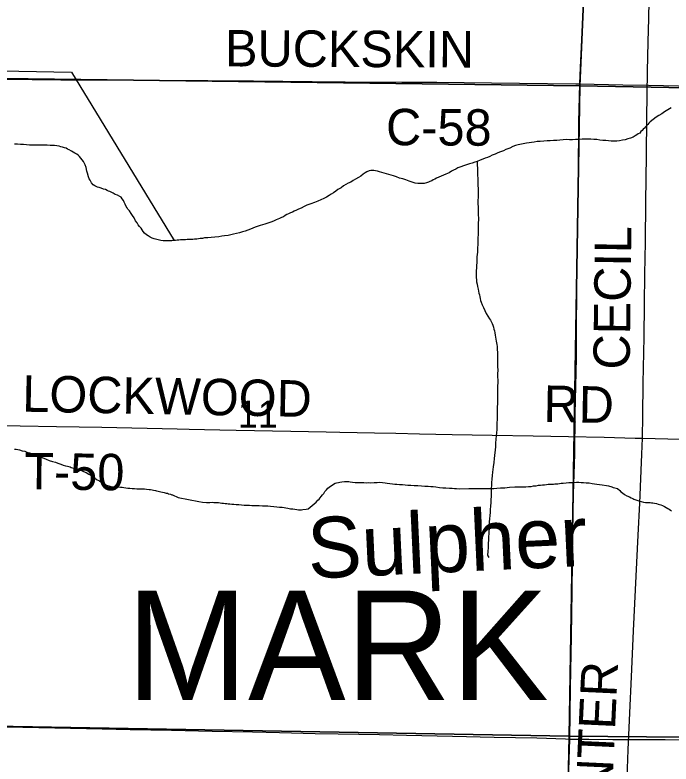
# Model space of a CAD drawing. Extents: x 2.4 to 73.1, y 4.5 to 25.6.
# Drawn here: x 42.175 to 42.686, y 23.64 to 24.224 of the extents above; entities that cross this region are included whole.
import ezdxf

# ---------------------------------------------------------------- set-up
doc = ezdxf.new("R2010")
doc.units = 0
for name, color, linetype in [('GM_X_County_Road', 7, 'Continuous'), ('GM_X_County_Road_Text', 7, 'Continuous'), ('GM_X_Minor_River', 7, 'Continuous'), ('GM_X_Minor_River_Text', 7, 'Continuous'), ('GM_X_Section', 7, 'Continuous'), ('GM_X_Section_Text', 7, 'Continuous'), ('GM_X_Township_Road', 7, 'Continuous'), ('GM_X_Township_Road_Text', 7, 'Continuous'), ('GM_X_Township_Text', 7, 'Continuous')]:
    doc.layers.add(name, color=color, linetype=linetype)

msp = doc.modelspace()

# ---------------------------------------------------------------- linework, layer by layer
at = {"layer": 'GM_X_County_Road'}
for points in [[(42.61533, 24.16978), (42.61579, 24.18256), (42.61709, 24.20926), (42.61841, 24.23565)], [(42.12519, 24.17402), (42.14135, 24.17373), (42.18797, 24.17315), (42.21035, 24.17299), (42.23926, 24.17296), (42.29491, 24.17256), (42.32506, 24.17244), (42.36081, 24.17213), (42.4065, 24.17161), (42.43231, 24.17142), (42.47644, 24.17127), (42.5038, 24.1711), (42.54639, 24.17065), (42.56815, 24.17046), (42.61229, 24.16984), (42.61533, 24.16978)], [(42.60749, 23.659), (42.60816, 23.69897), (42.60873, 23.73906), (42.60927, 23.77419), (42.6096, 23.7975), (42.60997, 23.82205), (42.61049, 23.85002), (42.6113, 23.88109), (42.61181, 23.91218), (42.61262, 23.956), (42.61282, 23.98211), (42.61296, 24.0048), (42.61333, 24.03371), (42.61376, 24.06789), (42.61397, 24.08375), (42.61426, 24.10892), (42.6145, 24.13037), (42.6146, 24.14), (42.61533, 24.16978)], [(42.61533, 24.16978), (42.64897, 24.16912), (42.66886, 24.16875), (42.69217, 24.16823), (42.70957, 24.16775), (42.74904, 24.16672), (42.76737, 24.16627), (42.81741, 24.16528), (42.85595, 24.16441), (42.89573, 24.16355), (42.93022, 24.1628), (42.94794, 24.16252), (42.98959, 24.16163), (43.0561, 24.16015), (43.07599, 24.15975), (43.08904, 24.15951), (43.10395, 24.15922), (43.11015, 24.15929), (43.11541, 24.15957), (43.12002, 24.16005), (43.12336, 24.16061), (43.12791, 24.16157), (43.12955, 24.16191)], [(42.59497, 23.15933), (42.59501, 23.16233), (42.59518, 23.17507), (42.59565, 23.19184), (42.5965, 23.22262), (42.59678, 23.23597), (42.59735, 23.2571), (42.5979, 23.28382), (42.59922, 23.33821), (42.59947, 23.35281), (42.60018, 23.37394), (42.60094, 23.4075), (42.60139, 23.4277), (42.60224, 23.45908), (42.60317, 23.49607), (42.60376, 23.51843), (42.6045, 23.54733), (42.60555, 23.58337), (42.6063, 23.61662), (42.60713, 23.64302), (42.60749, 23.659)]]:
    msp.add_lwpolyline(points, dxfattribs=at)
at = {"layer": 'GM_X_Minor_River'}
for points in [[(41.95853, 24.18385), (42.21888, 24.17903), (42.29895, 24.04763)], [(42.68648, 24.15109), (42.68398, 24.14961), (42.68149, 24.14813), (42.67918, 24.14646), (42.67688, 24.14517), (42.67476, 24.14387), (42.67014, 24.14015), (42.66917, 24.13921), (42.6684, 24.13827), (42.66762, 24.13734), (42.66666, 24.1364), (42.66569, 24.13528), (42.66473, 24.13453), (42.66395, 24.13359), (42.66298, 24.13266), (42.66221, 24.13153), (42.66086, 24.13079), (42.65971, 24.13005), (42.65856, 24.12931), (42.65702, 24.12838), (42.65491, 24.12747), (42.65281, 24.12693), (42.65071, 24.12621), (42.64861, 24.12586), (42.64632, 24.12551), (42.64423, 24.12517), (42.64233, 24.1252), (42.63966, 24.12524), (42.63777, 24.12546), (42.63549, 24.12569), (42.6334, 24.12572), (42.63093, 24.12595), (42.62865, 24.12637), (42.62618, 24.1264), (42.6239, 24.12663), (42.62162, 24.12667), (42.61953, 24.1267), (42.61725, 24.12674), (42.61496, 24.12658), (42.61192, 24.12644), (42.60963, 24.12629), (42.60716, 24.12633), (42.60488, 24.12636), (42.6024, 24.12621), (42.59974, 24.12607), (42.59726, 24.12572), (42.59479, 24.12557), (42.59231, 24.12542), (42.58984, 24.12546), (42.58736, 24.12512), (42.58432, 24.12498), (42.58203, 24.12483), (42.57975, 24.12448), (42.57765, 24.12414), (42.57574, 24.12398), (42.57365, 24.12363), (42.56735, 24.1224), (42.56525, 24.12167), (42.56295, 24.12095), (42.56065, 24.11966), (42.55759, 24.11876), (42.55567, 24.11765), (42.55338, 24.11692), (42.55127, 24.11601), (42.54917, 24.11509), (42.54706, 24.11417), (42.54514, 24.11325), (42.54342, 24.11252), (42.54151, 24.11179), (42.53959, 24.11106), (42.53768, 24.11033), (42.53519, 24.10942), (42.53347, 24.10888), (42.53137, 24.10815), (42.52926, 24.10743), (42.52697, 24.1067), (42.52449, 24.10598), (42.52238, 24.10507), (42.52028, 24.10434), (42.51855, 24.10342), (42.51683, 24.10269), (42.5151, 24.10176), (42.51337, 24.10046), (42.51088, 24.09955), (42.50897, 24.09863), (42.50705, 24.0979), (42.50533, 24.09698), (42.5036, 24.09625), (42.50226, 24.09551), (42.50092, 24.09496), (42.49977, 24.09422), (42.49842, 24.09367), (42.49728, 24.09331), (42.49575, 24.09257), (42.49384, 24.09222)], [(42.29895, 24.04763), (42.29762, 24.04765), (42.29666, 24.04748), (42.29571, 24.0475), (42.29457, 24.04751), (42.29324, 24.04735), (42.29172, 24.04737), (42.2902, 24.04758), (42.28849, 24.0478), (42.28337, 24.04902), (42.28167, 24.04962), (42.28016, 24.0504), (42.27866, 24.05138), (42.27715, 24.05216), (42.27584, 24.05351), (42.27472, 24.05486), (42.27379, 24.05601), (42.27305, 24.05735), (42.27174, 24.0587), (42.27081, 24.06005), (42.26988, 24.06139), (42.26877, 24.06312), (42.26766, 24.06542), (42.26636, 24.06734), (42.26524, 24.06887), (42.26394, 24.07079), (42.26282, 24.07214), (42.26208, 24.0731), (42.26153, 24.07425), (42.26061, 24.07617), (42.25987, 24.07751), (42.25932, 24.07885), (42.25839, 24.08019), (42.25746, 24.08153), (42.25652, 24.08212), (42.25463, 24.0831), (42.25293, 24.0837), (42.25123, 24.08467), (42.24972, 24.08546), (42.24878, 24.08585), (42.24764, 24.08625), (42.2467, 24.08683), (42.24519, 24.08743), (42.24367, 24.08783), (42.24179, 24.08862), (42.24027, 24.08903), (42.23914, 24.08942), (42.238, 24.08982), (42.23706, 24.09022), (42.23574, 24.09119), (42.23443, 24.09273), (42.23388, 24.09369), (42.23333, 24.09483), (42.23258, 24.0958), (42.23203, 24.09732), (42.23132, 24.10018), (42.23078, 24.1019), (42.23025, 24.10457), (42.22952, 24.10667), (42.22878, 24.1082), (42.22804, 24.10935), (42.22711, 24.1107), (42.22618, 24.11204), (42.22506, 24.1132), (42.22412, 24.11398), (42.22281, 24.11495), (42.22149, 24.11592), (42.22017, 24.1167), (42.21866, 24.11748), (42.21697, 24.11846), (42.21564, 24.11905), (42.21451, 24.11964), (42.21319, 24.12004), (42.21186, 24.12044), (42.21054, 24.12084), (42.20902, 24.12124), (42.20732, 24.12146), (42.20561, 24.12168), (42.2039, 24.1219), (42.20219, 24.12192), (42.19991, 24.12215), (42.19667, 24.12201), (42.19401, 24.12205), (42.19116, 24.1221), (42.1885, 24.12214), (42.18603, 24.12218), (42.18356, 24.12241), (42.18128, 24.12263), (42.179, 24.12267), (42.17653, 24.1229), (42.17425, 24.12294)], [(42.53519, 24.10942), (42.53595, 24.08529), (42.53611, 24.08357), (42.53608, 24.08167), (42.53584, 24.07864), (42.53581, 24.07636), (42.53596, 24.07389), (42.53611, 24.07142), (42.53607, 24.06914), (42.53604, 24.06724), (42.5362, 24.06553), (42.53617, 24.06363), (42.53614, 24.06173), (42.53611, 24.05983), (42.53608, 24.05755), (42.53604, 24.05508), (42.53599, 24.05204), (42.53576, 24.04996), (42.53573, 24.04806), (42.5357, 24.04597), (42.53567, 24.04426), (42.53545, 24.04236), (42.53543, 24.04065), (42.5354, 24.03875), (42.53517, 24.03686), (42.53495, 24.03496), (42.53492, 24.03306), (42.53488, 24.03059), (42.53466, 24.02832), (42.53462, 24.02623), (42.5344, 24.02433), (42.53438, 24.02262), (42.53435, 24.0211), (42.53452, 24.01977), (42.5345, 24.01863), (42.53467, 24.0173), (42.53484, 24.01559), (42.53518, 24.01368), (42.53553, 24.01178), (42.53607, 24.00968), (42.53624, 24.00816), (42.53659, 24.00663), (42.53695, 24.0053), (42.53731, 24.00377), (42.53767, 24.00244), (42.53783, 24.00091), (42.53838, 23.99958), (42.53911, 23.99747), (42.54022, 23.99537), (42.54132, 23.99307), (42.54224, 23.99078), (42.54483, 23.98675), (42.54558, 23.9856), (42.54613, 23.98445), (42.54687, 23.98311), (42.54742, 23.98177), (42.54796, 23.98024), (42.54832, 23.97871), (42.54867, 23.97719), (42.54903, 23.97566), (42.54938, 23.97395), (42.54955, 23.97224), (42.5499, 23.97071), (42.55007, 23.96919), (42.55024, 23.96786), (42.5506, 23.96652), (42.55076, 23.965), (42.55093, 23.96348), (42.55091, 23.96215), (42.55108, 23.96101), (42.55105, 23.95911), (42.55101, 23.95645), (42.55116, 23.95436), (42.55113, 23.95208), (42.55108, 23.94942), (42.55123, 23.94657), (42.55118, 23.94372), (42.55114, 23.94125), (42.5513, 23.93897), (42.55126, 23.93669), (42.55122, 23.93441), (42.55119, 23.93232), (42.55116, 23.93023), (42.55111, 23.92739), (42.55107, 23.92492), (42.55103, 23.92245), (42.551, 23.92036), (42.55096, 23.91808), (42.55093, 23.91599), (42.55089, 23.9139), (42.55086, 23.91181), (42.55083, 23.90992), (42.5508, 23.90783), (42.55057, 23.90574), (42.55053, 23.90289), (42.55049, 23.90042), (42.55025, 23.89777)], [(42.49384, 24.09222), (42.49231, 24.09206), (42.4906, 24.09208), (42.48889, 24.09211), (42.48681, 24.09252), (42.48453, 24.09313), (42.48207, 24.09393), (42.47962, 24.09492), (42.47735, 24.09571), (42.47469, 24.09633), (42.47243, 24.09731), (42.46997, 24.09811), (42.46277, 24.10012), (42.46088, 24.10072), (42.45899, 24.10132), (42.45747, 24.10173), (42.45596, 24.10213), (42.45463, 24.10234), (42.45349, 24.10236), (42.45216, 24.10219), (42.45101, 24.10202), (42.44929, 24.10129), (42.44775, 24.10036), (42.44622, 24.09944), (42.44448, 24.09794), (42.44256, 24.09684), (42.44045, 24.09554), (42.43853, 24.09443), (42.43661, 24.09332), (42.4345, 24.0924), (42.43277, 24.09129), (42.43105, 24.09037), (42.42912, 24.08888), (42.42663, 24.08759), (42.4249, 24.08629), (42.42316, 24.08499), (42.42144, 24.08387), (42.41971, 24.08276), (42.41778, 24.08146), (42.41549, 24.08055), (42.41338, 24.07944), (42.41089, 24.07834), (42.40821, 24.07743), (42.40553, 24.07634), (42.40228, 24.07525), (42.40017, 24.07414), (42.39787, 24.07304), (42.39595, 24.07212), (42.39423, 24.07139), (42.39251, 24.07065), (42.39116, 24.06992), (42.38963, 24.06918), (42.3881, 24.06844), (42.38676, 24.0679), (42.38541, 24.06716), (42.38407, 24.06623), (42.38254, 24.06568), (42.381, 24.06495), (42.37966, 24.0644), (42.37851, 24.06385), (42.37679, 24.06312), (42.37507, 24.06238), (42.36952, 24.06057), (42.3678, 24.06003), (42.36589, 24.0593), (42.3636, 24.05858), (42.36207, 24.05803), (42.36015, 24.0573), (42.35843, 24.05657), (42.35632, 24.05584), (42.35422, 24.05512), (42.35212, 24.05439), (42.34982, 24.05367), (42.34753, 24.05313), (42.34524, 24.0526), (42.34295, 24.05226), (42.34104, 24.05172), (42.33819, 24.05138), (42.33609, 24.05103), (42.33361, 24.0505), (42.33056, 24.05036), (42.3277, 24.05003), (42.32504, 24.04988), (42.32256, 24.04973), (42.32085, 24.04938), (42.31913, 24.04921), (42.3178, 24.04905), (42.31646, 24.04888), (42.31475, 24.04871), (42.31342, 24.04855), (42.3117, 24.04838), (42.31037, 24.0484), (42.30904, 24.04842), (42.30771, 24.04826), (42.30638, 24.04828), (42.30504, 24.0483), (42.3039, 24.04813), (42.30257, 24.04796), (42.30124, 24.04798), (42.2999, 24.04781), (42.29895, 24.04763)], [(42.55025, 23.89777), (42.55003, 23.89549), (42.5498, 23.89284), (42.54956, 23.8898), (42.54951, 23.88676), (42.5486, 23.87785), (42.54817, 23.87463), (42.54774, 23.87122), (42.54729, 23.86705), (42.54687, 23.86439), (42.54663, 23.86155), (42.5464, 23.85908), (42.54636, 23.85662), (42.54614, 23.85453), (42.5461, 23.85244), (42.54607, 23.85035), (42.54603, 23.84807), (42.546, 23.8458), (42.54577, 23.84333), (42.54572, 23.84048), (42.54549, 23.83802), (42.54526, 23.83574), (42.54504, 23.83328), (42.5448, 23.83062), (42.54458, 23.82834), (42.54454, 23.82626), (42.54451, 23.82436), (42.54449, 23.82284), (42.54427, 23.82113), (42.54424, 23.81904), (42.5442, 23.81695), (42.54415, 23.81392), (42.54393, 23.81202), (42.5439, 23.80974), (42.54386, 23.80746), (42.54365, 23.80595), (42.54362, 23.80443), (42.54341, 23.8031), (42.54341, 23.80291), (42.5434, 23.80253), (42.54358, 23.80196), (42.54432, 23.80043)], [(42.17436, 23.8851), (42.1755, 23.88506), (42.17682, 23.88464), (42.17814, 23.88441), (42.1804, 23.88377), (42.18229, 23.88333), (42.18398, 23.88271), (42.18605, 23.88208), (42.18812, 23.88144), (42.18981, 23.88082), (42.19132, 23.8802), (42.193, 23.87939), (42.19507, 23.87876), (42.19714, 23.87793), (42.19901, 23.87711), (42.20126, 23.87609), (42.20391, 23.87544), (42.20617, 23.8748), (42.20823, 23.87398), (42.21049, 23.87334), (42.21237, 23.87252), (42.21407, 23.87209), (42.21557, 23.87166), (42.21671, 23.87143), (42.21765, 23.87121), (42.21859, 23.87081), (42.21953, 23.87059), (42.22066, 23.87017), (42.2216, 23.86995), (42.22274, 23.86973), (42.22368, 23.86932), (42.225, 23.86909), (42.2265, 23.86847), (42.22819, 23.86766), (42.23025, 23.86683), (42.23231, 23.86563), (42.23454, 23.86423), (42.2364, 23.86284), (42.23825, 23.86127), (42.2405, 23.86025), (42.2418, 23.85926), (42.24329, 23.85826), (42.24479, 23.85764), (42.2461, 23.85684), (42.2478, 23.85641), (42.24949, 23.85598), (42.25177, 23.85572), (42.25689, 23.85537), (42.25841, 23.85532), (42.25955, 23.85509), (42.26125, 23.85485), (42.26276, 23.85461), (42.26428, 23.85457), (42.26599, 23.85432), (42.26789, 23.85426), (42.26978, 23.8542), (42.27187, 23.85414), (42.27377, 23.85408), (42.27567, 23.85402), (42.27738, 23.85377), (42.27927, 23.85353), (42.28041, 23.85349), (42.28173, 23.85326), (42.28287, 23.85303), (42.28419, 23.8528), (42.28514, 23.85258), (42.28627, 23.85236), (42.2874, 23.85213), (42.28853, 23.85172), (42.28985, 23.85149), (42.29099, 23.85126)], [(42.30197, 23.84745), (42.31823, 23.84431), (42.32108, 23.8437), (42.32412, 23.84346), (42.32659, 23.84342), (42.32849, 23.84358), (42.32982, 23.84356), (42.33096, 23.84354), (42.33248, 23.84333), (42.33343, 23.84331), (42.33476, 23.8431), (42.33609, 23.84289), (42.33742, 23.84287), (42.33856, 23.84266), (42.33989, 23.84264), (42.34103, 23.84243), (42.34217, 23.84241), (42.34388, 23.8422), (42.3454, 23.84217), (42.34711, 23.84195), (42.3492, 23.84192), (42.35129, 23.8417), (42.35337, 23.84147), (42.35547, 23.84144), (42.35756, 23.84141), (42.35946, 23.84119), (42.36117, 23.84116), (42.36307, 23.84113), (42.36516, 23.8411), (42.36782, 23.84087), (42.36972, 23.84084), (42.37181, 23.8408), (42.37409, 23.84058), (42.37656, 23.84035), (42.37884, 23.84012), (42.38112, 23.8399), (42.38301, 23.83968), (42.38472, 23.83946), (42.38605, 23.83925), (42.38757, 23.83903), (42.38966, 23.83862), (42.39136, 23.8384), (42.39307, 23.83819), (42.39459, 23.83797), (42.39573, 23.83776), (42.39668, 23.83775), (42.3982, 23.83773), (42.39935, 23.83809), (42.40182, 23.83824), (42.40335, 23.8384), (42.40489, 23.83971), (42.40643, 23.8412), (42.40817, 23.8425), (42.40952, 23.84362), (42.41106, 23.84512), (42.41203, 23.84605), (42.4128, 23.84699), (42.41358, 23.84812), (42.41455, 23.84943), (42.41552, 23.85055), (42.4165, 23.85206), (42.41766, 23.85337), (42.41882, 23.85449), (42.41978, 23.85542), (42.42306, 23.85784), (42.42459, 23.85839), (42.42555, 23.85875), (42.42707, 23.85911), (42.42822, 23.85928), (42.42955, 23.85964), (42.43184, 23.85979), (42.43355, 23.85976), (42.43507, 23.85974), (42.43621, 23.85953), (42.43811, 23.85931), (42.44, 23.85909), (42.44229, 23.85905), (42.44457, 23.85902), (42.44685, 23.85898), (42.44913, 23.85876), (42.45084, 23.85892), (42.45236, 23.85889), (42.45484, 23.85905), (42.45712, 23.85901), (42.45941, 23.85916), (42.46149, 23.85894), (42.46339, 23.85872), (42.4651, 23.8585), (42.46719, 23.85828), (42.46909, 23.85806), (42.47099, 23.85784), (42.47269, 23.85762), (42.47459, 23.8574), (42.47687, 23.85737), (42.47896, 23.85714), (42.48124, 23.85692), (42.48352, 23.85688), (42.48599, 23.85665), (42.48884, 23.85661), (42.49169, 23.85637), (42.49454, 23.85614)], [(42.49454, 23.85614), (42.49701, 23.8561), (42.4991, 23.85587), (42.501, 23.85584), (42.5029, 23.85562), (42.50575, 23.8552), (42.50841, 23.85497), (42.51088, 23.85474), (42.51354, 23.85469), (42.51563, 23.85466), (42.51753, 23.85444), (42.51924, 23.85422), (42.52151, 23.854), (42.52875, 23.85445), (42.53236, 23.8544), (42.53521, 23.85435), (42.53807, 23.8543), (42.54073, 23.85426), (42.54282, 23.85442), (42.54472, 23.85439), (42.54644, 23.85436), (42.54834, 23.85433), (42.55062, 23.85449), (42.55348, 23.85482), (42.55691, 23.85496), (42.56033, 23.85528), (42.56471, 23.85559), (42.56757, 23.85574), (42.57061, 23.85569), (42.57327, 23.85564), (42.57518, 23.8558), (42.57727, 23.85596), (42.57918, 23.85631), (42.58127, 23.85647), (42.58299, 23.85682), (42.58471, 23.85698), (42.58623, 23.85715), (42.58775, 23.85731), (42.58928, 23.85748), (42.59061, 23.85765), (42.59213, 23.85762), (42.59347, 23.85779), (42.5948, 23.85777), (42.59594, 23.85794), (42.59708, 23.85793), (42.59823, 23.8581), (42.59937, 23.85827), (42.60071, 23.85844), (42.60223, 23.8586), (42.6047, 23.85875), (42.6068, 23.85891), (42.60889, 23.85907), (42.6108, 23.85904), (42.6127, 23.8592), (42.6146, 23.85917), (42.61631, 23.85914), (42.61821, 23.85892), (42.6203, 23.85889), (42.62258, 23.85866), (42.62505, 23.85824), (42.62846, 23.85781), (42.63074, 23.85739), (42.63264, 23.85717), (42.63605, 23.85674), (42.63757, 23.85652), (42.63852, 23.85613), (42.63946, 23.85592), (42.64041, 23.85553), (42.64135, 23.85513), (42.64268, 23.85492), (42.64363, 23.85472), (42.64476, 23.85432), (42.64645, 23.85277), (42.64739, 23.85181), (42.64852, 23.85103), (42.6502, 23.84968), (42.65209, 23.8487), (42.65398, 23.84772), (42.65549, 23.84712), (42.65662, 23.84653), (42.65757, 23.84614), (42.66135, 23.84475), (42.66324, 23.84434), (42.66494, 23.84374), (42.66665, 23.84353), (42.66798, 23.84351), (42.66894, 23.84349), (42.67008, 23.84347), (42.67121, 23.84326), (42.67235, 23.84325), (42.67368, 23.84303), (42.67501, 23.84263), (42.67652, 23.84223), (42.67841, 23.84163), (42.67993, 23.84104), (42.68144, 23.84025), (42.68276, 23.83966), (42.68389, 23.83888), (42.68501, 23.83811), (42.68596, 23.83752), (42.68689, 23.83675)], [(42.29099, 23.85126), (42.29269, 23.85083), (42.29363, 23.85061), (42.29457, 23.8502), (42.29589, 23.84997), (42.29701, 23.84936), (42.29758, 23.84934), (42.30197, 23.84745)]]:
    msp.add_lwpolyline(points, dxfattribs=at)
at = {"layer": 'GM_X_Section'}
for points in [[(42.13472, 24.6805), (42.63709, 24.66957), (42.61538, 24.1682), (42.12334, 24.17453)], [(42.63709, 24.66957), (43.13682, 24.65927), (43.12985, 24.16439), (43.12972, 24.15871), (42.61538, 24.1682)], [(42.12334, 24.17453), (42.61538, 24.1682), (42.60701, 23.66123), (42.11313, 23.66987)], [(42.61538, 24.1682), (43.12972, 24.15871), (43.11994, 23.6567), (42.60701, 23.66123)], [(42.11313, 23.66987), (42.60701, 23.66123), (42.59653, 23.16132), (42.09037, 23.17156)], [(42.60701, 23.66123), (43.11994, 23.6567), (43.11987, 23.65348), (43.10708, 23.16045), (43.10673, 23.15344), (42.59653, 23.16132)]]:
    msp.add_lwpolyline(points, close=True, dxfattribs=at)
at = {"layer": 'GM_X_Township_Road'}
for points in [[(42.66417, 23.89354), (42.66448, 23.91117), (42.66482, 23.93635), (42.66544, 23.9724), (42.66574, 23.99819), (42.66606, 24.0215), (42.66646, 24.04637), (42.66681, 24.07776), (42.66731, 24.11412), (42.6675, 24.14334), (42.66811, 24.17939), (42.66869, 24.2027), (42.66918, 24.22072), (42.66954, 24.2347), (42.67017, 24.25738), (42.67092, 24.28006), (42.67188, 24.3074), (42.67343, 24.35773), (42.67417, 24.37854), (42.67456, 24.39159), (42.67475, 24.39777)], [(42.14928, 23.90369), (42.1517, 23.90365), (42.17874, 23.90317), (42.20702, 23.90269), (42.24246, 23.90208), (42.30119, 23.90085), (42.31052, 23.90068), (42.33445, 23.90009), (42.34719, 23.89986), (42.38977, 23.89904), (42.41743, 23.89851), (42.428, 23.89835), (42.45504, 23.89784), (42.47183, 23.89762), (42.49016, 23.89708), (42.51564, 23.8964), (42.54704, 23.89597), (42.57905, 23.8953), (42.6064, 23.89477), (42.63437, 23.89425), (42.65861, 23.89362), (42.66417, 23.89354)], [(42.64106, 23.3946), (42.64115, 23.39854), (42.64139, 23.40506), (42.64451, 23.47057), (42.64554, 23.49293), (42.64657, 23.51404), (42.64779, 23.53856), (42.64974, 23.57675), (42.65094, 23.59878), (42.65191, 23.62145), (42.65315, 23.65064), (42.65437, 23.67952), (42.65565, 23.70747), (42.6573, 23.74349), (42.66084, 23.818), (42.66207, 23.84284), (42.66373, 23.88103), (42.66417, 23.89354)], [(42.66417, 23.89354), (42.68409, 23.89296), (42.70211, 23.89246), (42.71766, 23.89225), (42.74283, 23.89182), (42.79225, 23.89072), (42.814, 23.89023), (42.84633, 23.88971), (42.87803, 23.88897), (42.90942, 23.88829), (42.93055, 23.88777), (42.95852, 23.88706), (42.97624, 23.88673), (43.00856, 23.88618), (43.02969, 23.88566), (43.06544, 23.88498), (43.09807, 23.88432), (43.13133, 23.88372), (43.15369, 23.88288), (43.15705, 23.88275)], [(42.11461, 23.6698), (42.13454, 23.66922), (42.15256, 23.66871), (42.1681, 23.66851), (42.19327, 23.66808), (42.24269, 23.66697), (42.26445, 23.66649), (42.29677, 23.66597), (42.32847, 23.66523), (42.35986, 23.66454), (42.381, 23.66402), (42.40897, 23.66331), (42.42668, 23.66298), (42.45901, 23.66244), (42.48014, 23.66191), (42.51588, 23.66123), (42.54852, 23.66058), (42.58177, 23.65997), (42.60414, 23.65914), (42.60749, 23.659)], [(42.60749, 23.659), (42.6091, 23.65894), (42.62247, 23.65889), (42.64112, 23.65874), (42.65107, 23.65865), (42.68184, 23.65863), (42.70547, 23.65848)]]:
    msp.add_lwpolyline(points, dxfattribs=at)

# ---------------------------------------------------------------- texts
at = {"layer": 'GM_X_County_Road_Text'}
for s, rotation, p in [('BUCKSKIN', 359.73081, (42.33852, 24.18345)), ('C-58', 359.65668, (42.46408, 24.12207))]:
    msp.add_text(s, height=0.028409, rotation=rotation, dxfattribs=at).set_placement(p)
at = {"layer": 'GM_X_Minor_River_Text'}
msp.add_text('Sulpher', height=0.047375, rotation=2.64866, dxfattribs=at).set_placement((42.40386, 23.78405))
at = {"layer": 'GM_X_Section_Text'}
msp.add_text('11', height=0.020928, rotation=0.00001, dxfattribs=at).set_placement((42.34853, 23.90188))
at = {"layer": 'GM_X_Township_Road_Text'}
for s, rotation, p in [('CECIL', 89.28986, (42.6542, 23.94695)), ('LOCKWOOD', 358.94372, (42.18018, 23.91426)), ('RD', 359.0023, (42.58683, 23.90634)), ('T-50', 359.30361, (42.18179, 23.85378)), ('CENTER', 87.34916, (42.63796, 23.56279))]:
    msp.add_text(s, height=0.028409, rotation=rotation, dxfattribs=at).set_placement(p)
at = {"layer": 'GM_X_Township_Text'}
msp.add_text('MARK', height=0.085227, rotation=0.00001, dxfattribs=at).set_placement((42.26162, 23.68953))

doc.saveas('drawing.dxf')
